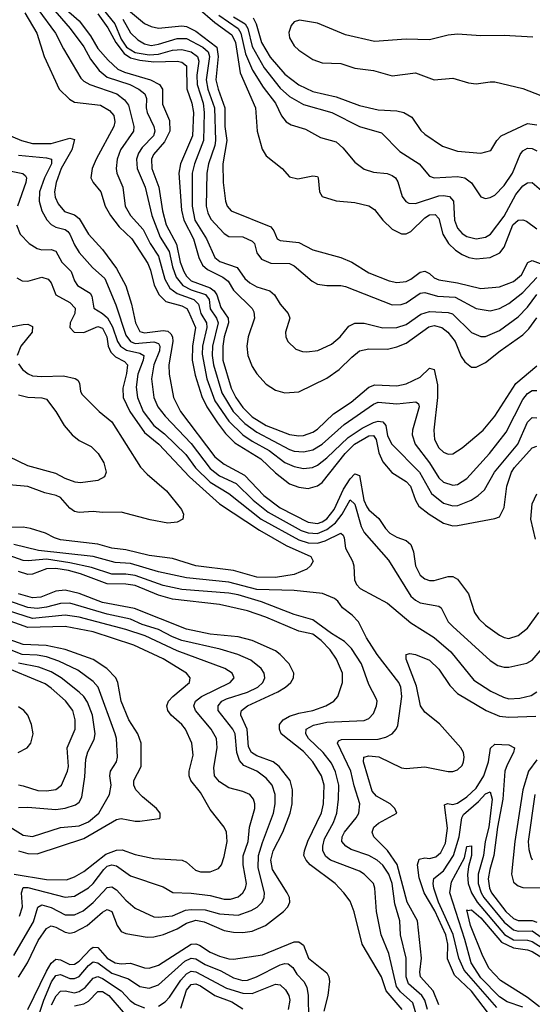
# Model space of a CAD drawing. Header units: inches. Extents: x 884549 to 1028252, y 526810 to 653624.
# Tile 951 of 1056: x 1021735 to 1023931, y 611912 to 616128. Entities that reach past the tile are written whole.
import ezdxf

# ---------------------------------------------------------------- set-up
doc = ezdxf.new("R2010")
doc.units = ezdxf.units.IN
doc.header["$MEASUREMENT"] = 0
doc.layers.add('B0621', color=7, linetype='Continuous')

msp = doc.modelspace()

# ---------------------------------------------------------------- linework, layer by layer
at = {"layer": 'B0621', "color": 5}
for points, elevation in [([(1022097, 616257), (1022270, 616111.8), (1022298.3, 616098.3), (1022330, 616091.9), (1022430, 616101.1), (1022450, 616099), (1022490, 616077.8), (1022579.7, 616010), (1022585.5, 615970), (1022575.1, 615870), (1022584.3, 615830), (1022613.1, 615750), (1022613.4, 615670), (1022621.8, 615610), (1022605.1, 615510), (1022606.7, 615430), (1022616.3, 615350), (1022623.6, 615330), (1022640.6, 615310), (1022810, 615240.5), (1022823.8, 615223.8), (1022837.7, 615190), (1022850, 615181.8), (1022930, 615173.7), (1022990, 615142.2), (1023110, 615110.1), (1023156.9, 615090), (1023230, 615044), (1023317, 615010), (1023350, 615002.1), (1023390, 615006.4), (1023410, 615016.3), (1023450, 615047.2), (1023470, 615051.1), (1023490, 615041.5), (1023510, 615022.4), (1023530, 615013.7), (1023610, 615001.3), (1023710, 614976.6), (1023790, 614984.2), (1023850, 615006.7), (1023884, 615036), (1023911.4, 615088.6), (1023930, 615097.4), (1024010, 615066.2)], 3180), ([(1021848, 616208), (1021950.8, 616090), (1022010, 616011.7), (1022038.5, 615958.5), (1022075.7, 615910), (1022110, 615881.2), (1022207, 615850), (1022245.6, 615830), (1022271.1, 615810), (1022278.6, 615790), (1022277.2, 615750), (1022281.2, 615730), (1022310.1, 615670), (1022313.3, 615650), (1022308.2, 615630), (1022259.6, 615580.4), (1022244.1, 615555.9), (1022235.8, 615530), (1022238.3, 615490), (1022272.6, 615410), (1022300.2, 615290), (1022336.7, 615196.7), (1022374.9, 615134.9), (1022389, 615069), (1022404.9, 615024.9), (1022434.2, 614990), (1022470, 614971.7), (1022530.8, 614950.8), (1022546.2, 614930), (1022550, 614890), (1022577.7, 614850), (1022585.3, 614830), (1022560, 614730), (1022559.3, 614690), (1022565.2, 614650), (1022600.3, 614530), (1022649.7, 614449.7), (1022698.7, 614398.8), (1022750, 614361.9), (1022890, 614288.1), (1022910, 614280.9), (1022950, 614277.4), (1022990, 614286.8), (1023030, 614309.7), (1023124.8, 614395.2), (1023250, 614482.2), (1023270, 614490.1), (1023350, 614482.9), (1023432.1, 614492.1), (1023443.2, 614483.2), (1023445.8, 614470), (1023417.5, 614370), (1023415.9, 614350), (1023428.1, 614310), (1023490.1, 614230), (1023530, 614166.4), (1023550, 614148.3), (1023590, 614134.2), (1023610, 614137.1), (1023650, 614163.1), (1023747.8, 614270), (1023818.3, 614361.7), (1023890, 614501.9), (1023910, 614527.2), (1023930, 614540.1), (1023950, 614540.7)], 3060), ([(1021756.6, 616156.6), (1021808.9, 616070), (1021839.3, 615970), (1021903.5, 615830), (1021947.5, 615787.5), (1021970, 615775), (1022081.4, 615761.4), (1022119.2, 615739.2), (1022137.5, 615717.5), (1022142.4, 615690), (1022138.3, 615670), (1022062.4, 615530), (1022045.6, 615490), (1022040.1, 615450), (1022050.1, 615430), (1022082.9, 615390), (1022100.8, 615330), (1022124.1, 615290), (1022161.5, 615241.5), (1022215.3, 615190), (1022283.5, 615083.5), (1022295.3, 615055.3), (1022311.5, 614991.5), (1022332.7, 614950), (1022361, 614921), (1022430, 614903.3), (1022451, 614891), (1022458.6, 614878.6), (1022487.2, 614810), (1022474.9, 614730), (1022474.2, 614670), (1022486.1, 614606.1), (1022514.8, 614514.8), (1022536, 614470), (1022582, 614402), (1022616.1, 614356.1), (1022656.7, 614316.7), (1022767.2, 614247.2), (1022830, 614187.4), (1022890, 614140.6), (1022930, 614126), (1022970, 614120.4), (1023010, 614131.5), (1023030, 614145.7), (1023129.2, 614270), (1023169, 614311), (1023230, 614345.4), (1023250, 614347.1), (1023261.7, 614330), (1023272.7, 614272.7), (1023290, 614234.4), (1023329.1, 614189.1), (1023390, 614150.6), (1023408.2, 614130), (1023430.1, 614070), (1023444.9, 614044.9), (1023488.9, 614010), (1023550, 613972.8), (1023590, 613961.3), (1023610, 613961.8), (1023770, 613992.3), (1023790, 613999.7), (1023810, 614038.7), (1023821.2, 614130), (1023841.9, 614190), (1023854.2, 614210), (1023930, 614294.7), (1023950, 614302.5)], 3020), ([(1021812.3, 616172.3), (1021888.5, 616070), (1021922.8, 616002.8), (1021997.2, 615877.2), (1022010, 615864.2), (1022035.8, 615850), (1022151.5, 615810), (1022184.1, 615784.1), (1022201.4, 615761.4), (1022224.4, 615670), (1022222, 615650), (1022166, 615570), (1022153, 615530), (1022148.5, 615490), (1022151.2, 615470), (1022177.3, 615410), (1022186.5, 615330), (1022209.6, 615290), (1022263.8, 615230), (1022293.9, 615170), (1022330, 615115), (1022357.1, 615017.1), (1022378.3, 614978.3), (1022410, 614955.9), (1022480.3, 614930), (1022500.2, 614910), (1022510.5, 614870), (1022534.4, 614830), (1022536.2, 614810), (1022518, 614730), (1022516.2, 614696.2), (1022536.1, 614590), (1022570, 614496.3), (1022630, 614409.1), (1022690, 614349.8), (1022730, 614322.6), (1022803, 614283), (1022870, 614232.2), (1022910, 614214.5), (1022950, 614205.9), (1022989, 614211), (1023010, 614220.5), (1023050, 614251.9), (1023141.1, 614338.9), (1023201.5, 614378.5), (1023250, 614402.9), (1023270, 614408.8), (1023290, 614405.6), (1023303, 614390), (1023310, 614346.2), (1023329.1, 614310), (1023448, 614190), (1023498.7, 614098.7), (1023550, 614058.3), (1023590, 614045.7), (1023611.8, 614048.2), (1023668.7, 614071.3), (1023698.6, 614090), (1023725.1, 614114.9), (1023768.5, 614190), (1023868.4, 614310), (1023910, 614405.1), (1023930, 614423.9), (1023950, 614423.8)], 3040), ([(1021921.9, 616181.9), (1021990, 616123.4), (1022037.9, 616057.9), (1022070, 616004.8), (1022113.8, 615953.7), (1022155.9, 615915.9), (1022183.6, 615903.6), (1022295.8, 615870), (1022333.2, 615850), (1022346.8, 615830), (1022346.6, 615766.6), (1022376.2, 615696.2), (1022377.7, 615650), (1022355.7, 615604.3), (1022308.3, 615550), (1022299.4, 615530), (1022300.5, 615490), (1022330.6, 615410.6), (1022346.4, 615310), (1022362.2, 615250), (1022407.2, 615167.2), (1022422.9, 615090), (1022437.4, 615050), (1022449.4, 615029.4), (1022469.8, 615009.8), (1022550, 614979.1), (1022567.2, 614967.2), (1022579.5, 614950), (1022595.8, 614895.8), (1022627.4, 614850), (1022629.6, 614830), (1022610.5, 614770), (1022604.6, 614730), (1022605.2, 614670), (1022640.7, 614550), (1022660.8, 614510), (1022690, 614467.4), (1022730, 614426.7), (1022790, 614390.4), (1022890, 614351.9), (1022930, 614345.7), (1022950, 614347.5), (1022990, 614361.7), (1023010, 614373.9), (1023079.3, 614440.7), (1023155.3, 614490), (1023230, 614553.9), (1023255.9, 614564.1), (1023350, 614560.3), (1023390, 614568.3), (1023450, 614597.1), (1023490, 614636.2), (1023510.1, 614630), (1023524.2, 614564.2), (1023524.5, 614510), (1023508.5, 614370), (1023512.1, 614330), (1023530, 614295.2), (1023550, 614276.3), (1023570, 614267.7), (1023590, 614269.3), (1023630, 614294.2), (1023719.9, 614370), (1023769.9, 614430), (1023859.9, 614570), (1023950, 614645.7)], 3080), ([(1022070, 616153.4), (1022112.6, 616092.6), (1022146.5, 616030), (1022182.7, 615982.7), (1022210, 615965), (1022250, 615954.2), (1022310, 615947.2), (1022410, 615950.6), (1022430, 615945.2), (1022449.2, 615930), (1022451.2, 615831.2), (1022472.3, 615770), (1022479.1, 615730), (1022474.4, 615630), (1022423.6, 615510), (1022415.9, 615470), (1022428, 615312), (1022437.5, 615270), (1022479.2, 615190), (1022502, 615110), (1022517.4, 615077.4), (1022538.8, 615058.8), (1022605.3, 615025.3), (1022628.4, 615008.4), (1022650.4, 614970), (1022730.6, 614890.6), (1022737.3, 614877.3), (1022740.7, 614850), (1022713, 614770), (1022707.8, 614730), (1022711.9, 614690), (1022730, 614642.3), (1022750, 614611.8), (1022790, 614567.8), (1022830, 614541.3), (1022870, 614529.5), (1022930, 614535), (1023050, 614593.4), (1023103.9, 614630), (1023157.1, 614682.9), (1023190.7, 614709.3), (1023230, 614719.1), (1023310, 614717.4), (1023350, 614726.6), (1023390, 614743.2), (1023486.9, 614813.1), (1023510, 614818.5), (1023543.5, 614810), (1023568.6, 614790), (1023599.6, 614750), (1023626.3, 614686.3), (1023642.2, 614662.2), (1023670, 614640.5), (1023690, 614639.5), (1023730, 614659.3), (1023792.5, 614710), (1023890, 614779.1), (1023916, 614804), (1023950, 614851.6)], 3120), ([(1022091.7, 616171.7), (1022143, 616110), (1022170, 616044.9), (1022192.7, 616010), (1022230, 615987.5), (1022290, 615977.4), (1022330, 615980.7), (1022390, 615997.7), (1022430, 616000.3), (1022470, 615989.5), (1022495.9, 615970), (1022502.7, 615950), (1022493.5, 615890), (1022495.5, 615850), (1022520.6, 615770), (1022525.7, 615730), (1022521.7, 615610), (1022483.3, 615510), (1022474, 615470), (1022473.7, 615330), (1022485.2, 615270), (1022534.8, 615190), (1022570, 615109.1), (1022592.1, 615092.1), (1022666.5, 615066.5), (1022699.8, 615019.8), (1022720.4, 615000.4), (1022750, 614983.5), (1022806.2, 614966.2), (1022826.7, 614950), (1022850.1, 614910.1), (1022885.3, 614870), (1022892.4, 614850), (1022873.1, 614790), (1022874.9, 614770), (1022883.1, 614750), (1022917.8, 614717.8), (1022946.8, 614706.8), (1022965.1, 614705.1), (1023011.6, 614711.6), (1023070, 614738.5), (1023107.9, 614770), (1023144.5, 614815.5), (1023170, 614828.8), (1023210, 614828.9), (1023290, 614809.1), (1023350, 614810.1), (1023390, 614823.3), (1023453.4, 614866.6), (1023490, 614878.9), (1023570, 614874.7), (1023588.2, 614868.2), (1023670, 614787.8), (1023710, 614770.7), (1023730, 614771.2), (1023790, 614797.5), (1023870, 614855.6), (1023910, 614896.9), (1023950, 614951.1)], 3140), ([(1022498.5, 616178.5), (1022570, 616115.9), (1022643.5, 616063.5), (1022658.6, 616030), (1022679.9, 615899.9), (1022744.8, 615750), (1022752.2, 615650), (1022773.2, 615573.2), (1022790, 615544.9), (1022858.7, 615490), (1022890, 615455.3), (1022926.5, 615446.5), (1022990, 615458.6), (1023010, 615455.6), (1023014, 615450), (1023018.5, 615390), (1023030.1, 615370.1), (1023090, 615351.6), (1023170, 615344.4), (1023230.7, 615330.7), (1023254.6, 615314.6), (1023290.2, 615270), (1023330, 615230.9), (1023370, 615210.9), (1023390, 615210.9), (1023410, 615221.3), (1023470, 615279.4), (1023490, 615292.2), (1023513.8, 615293.8), (1023530, 615275.9), (1023546.6, 615210), (1023571, 615170), (1023601.3, 615141.3), (1023630, 615122.3), (1023658.5, 615110), (1023690, 615103.6), (1023750, 615109.7), (1023791, 615130), (1023810, 615154.2), (1023847, 615250), (1023870, 615269.3), (1023890, 615270.7), (1023905.2, 615265.2), (1023950, 615232.1)], 3220), ([(1022176.8, 616130), (1022210, 616072), (1022241, 616041), (1022270, 616024), (1022297.3, 616017.3), (1022330, 616022.8), (1022410, 616047.7), (1022450, 616047.3), (1022519.4, 616010), (1022542.2, 615990), (1022547.4, 615970), (1022533.5, 615870), (1022540.8, 615830), (1022568.6, 615750), (1022573.4, 615610), (1022570.8, 615589.2), (1022543.5, 615510), (1022536.2, 615470), (1022533.9, 615330), (1022540.3, 615300.3), (1022553.2, 615273.2), (1022610, 615212.7), (1022630, 615200.1), (1022690, 615197.6), (1022730, 615179.8), (1022741.3, 615170), (1022751.2, 615130), (1022770, 615102.3), (1022810, 615085), (1022890, 615084.2), (1022910, 615074), (1022987.5, 615007.5), (1023010, 614995.4), (1023050, 614989.3), (1023110, 614990.1), (1023130, 614984.8), (1023330, 614906.5), (1023368.4, 614908.4), (1023390, 614916), (1023450, 614956.4), (1023470, 614960.3), (1023523.9, 614943.9), (1023600.1, 614940.1), (1023690, 614891.6), (1023750, 614881.2), (1023790, 614891.1), (1023830, 614912.9), (1023890, 614960.3), (1023950, 615023.7)], 3160), ([(1022587.4, 616147.4), (1022670, 616089.5), (1022681.4, 616070), (1022702.1, 615982.1), (1022731.5, 615911.5), (1022778.1, 615838.1), (1022830.1, 615770), (1022856.5, 615716.5), (1022875.8, 615690), (1022897.1, 615677.1), (1022959.2, 615659.2), (1023023.3, 615623.4), (1023090, 615604.3), (1023119.5, 615579.5), (1023170, 615518.3), (1023210, 615487.2), (1023250, 615475), (1023309.5, 615469.5), (1023330, 615461), (1023343.9, 615450), (1023354.1, 615434.1), (1023373.5, 615370), (1023388.6, 615348.6), (1023401.7, 615341.7), (1023430, 615340.6), (1023530, 615373.2), (1023550, 615375.4), (1023575.9, 615370), (1023593, 615350), (1023596.7, 615270), (1023610, 615235.4), (1023630, 615212), (1023650, 615199.3), (1023690, 615189.6), (1023730, 615196.4), (1023751.7, 615210), (1023810, 615286.3), (1023860.1, 615379.9), (1023890, 615415.7), (1023910, 615429), (1023930, 615430.2), (1023970, 615396.2)], 3240), ([(1022650, 616140), (1022700.9, 616110), (1022711.7, 616090), (1022730, 616012.8), (1022781.9, 615921.9), (1022850, 615835), (1022890, 615798.9), (1022950, 615764.8), (1023071.6, 615730), (1023190, 615670.6), (1023283.9, 615643.9), (1023363.4, 615563.4), (1023446.3, 615510), (1023490, 615457.1), (1023510.7, 615450.7), (1023610, 615456.6), (1023640.9, 615450), (1023669.7, 615429.7), (1023709.6, 615369.6), (1023730, 615362.3), (1023750, 615365.7), (1023770, 615376.3), (1023810, 615417.3), (1023845.4, 615470), (1023878.6, 615550), (1023890, 615565.9), (1023910, 615577), (1023930, 615576.2), (1023950, 615565.9)], 3260), ([(1022735.3, 616135.3), (1022748.4, 616110), (1022771.1, 616030), (1022807.3, 615967.3), (1022870, 615894.3), (1022930, 615848.6), (1022990, 615820.2), (1023090, 615796.9), (1023190, 615760.8), (1023270, 615742.1), (1023350, 615736.9), (1023380.9, 615730), (1023414.7, 615710), (1023453.6, 615653.6), (1023470, 615637.3), (1023546.2, 615586.2), (1023610, 615564.1), (1023710, 615556.5), (1023752.9, 615567.1), (1023778, 615610), (1023796.9, 615630), (1023910, 615682.8), (1023950, 615676.9)], 3280), ([(1023932.4, 616052.4), (1023810, 616060.1), (1023710, 616058), (1023610, 616065.3), (1023570, 616062), (1023490, 616041.6), (1023390, 616043.7), (1023254.1, 616034.1), (1023130, 616062.3), (1023010, 616112.8), (1022933.9, 616126.1), (1022910, 616118), (1022897.5, 616102.5), (1022887.8, 616072.2), (1022890.6, 616050), (1022910, 616015.6), (1022930, 615996.6), (1022990, 615957), (1023030, 615942.3), (1023110, 615940.1), (1023170, 615920.6), (1023250, 615909.5), (1023330, 615886.9), (1023430, 615900.5), (1023510, 615870.2), (1023590, 615876.9), (1023657.5, 615857.5), (1023690, 615852.8), (1023750, 615862.3), (1023770, 615861.1), (1023890, 615832.4), (1023993.3, 615793.3)], 3320), ([(1021610, 615666.6), (1021742.6, 615610), (1021790, 615597.9), (1021870, 615596.9), (1021950, 615620.1), (1021970, 615614.2), (1021957.9, 615570), (1021911.9, 615490), (1021890.6, 615430), (1021883.7, 615390), (1021887.2, 615367.2), (1021899.1, 615339.1), (1021926.8, 615306.8), (1021970, 615292), (1021990, 615276.8), (1022029.8, 615209.8), (1022090, 615144.2), (1022150, 615063.1), (1022190, 614988.3), (1022213.3, 614910), (1022230.4, 614830), (1022250, 614793.4), (1022270, 614787), (1022350, 614797.6), (1022370, 614794.1), (1022382.5, 614782.5), (1022389.2, 614770), (1022391, 614750), (1022373.7, 614650), (1022375.3, 614610), (1022393.6, 614510), (1022424.1, 614450), (1022570, 614256.7), (1022610, 614224.8), (1022697.1, 614177.1), (1022780.9, 614090), (1022850, 614037.5), (1022970, 613975.8), (1023010, 613970.5), (1023030, 613977.7), (1023050, 613991.3), (1023081.8, 614030), (1023122.5, 614117.5), (1023150, 614161.6), (1023170, 614183.4), (1023190, 614175.6), (1023208.2, 614070), (1023221.9, 614041.9), (1023230, 614029), (1023272.5, 613992.5), (1023301.2, 613950), (1023320.4, 613930), (1023350, 613912.5), (1023390, 613897.5), (1023410, 613880.7), (1023421.4, 613850), (1023429.6, 613790), (1023450.1, 613750.1), (1023470, 613733.7), (1023490, 613726.8), (1023510, 613727.4), (1023570, 613743.9), (1023590, 613743.7), (1023610, 613732.9), (1023657, 613670), (1023683.5, 613590), (1023701.9, 613561.9), (1023730, 613535.7), (1023790, 613493), (1023810, 613482.5), (1023830, 613479), (1023870, 613490.9), (1023910, 613523), (1023958.8, 613590)], 2980), ([(1021730, 615547.1), (1021850, 615536.8), (1021870.7, 615530.7), (1021870.6, 615510), (1021841.1, 615450), (1021820.2, 615390), (1021818.1, 615350), (1021829.7, 615309.7), (1021851, 615271), (1021870.1, 615250.1), (1021890, 615239.7), (1021929.1, 615229.1), (1021940.6, 615220.6), (1021950.1, 615210), (1021970, 615163.8), (1021990, 615131.5), (1022047.1, 615067.1), (1022100.2, 615020.2), (1022147, 614907), (1022190, 614777), (1022209.1, 614750), (1022230, 614741), (1022308.9, 614748.9), (1022330, 614741.9), (1022335.6, 614730), (1022333.1, 614710), (1022309.8, 614650), (1022299.2, 614590), (1022309.3, 614510), (1022326.5, 614470), (1022358.1, 614430), (1022470, 614312.9), (1022550, 614206.4), (1022590, 614175.2), (1022661.5, 614141.5), (1022734.6, 614070), (1022799.5, 614019.5), (1022941.2, 613941.2), (1022970, 613930.5), (1023010, 613928.4), (1023050, 613944.5), (1023086.9, 613973.1), (1023115.9, 614010), (1023150, 614072.1), (1023170, 614053), (1023197.4, 613957.4), (1023210, 613932.3), (1023313.9, 613813.9), (1023410, 613660.1), (1023430, 613641.9), (1023450, 613631.1), (1023530, 613616.8), (1023540.8, 613610), (1023570.8, 613550), (1023590.1, 613530), (1023750, 613384.7), (1023783, 613363), (1023810, 613355.3), (1023830, 613355.7), (1023906.7, 613373.2), (1023930, 613385.4), (1023990, 613455.9)], 2960), ([(1021670, 615484.8), (1021749, 615469), (1021759.3, 615459.3), (1021764.3, 615450), (1021760.7, 615430), (1021725.4, 615330)], 2940), ([(1021720.7, 615250), (1021736.9, 615210), (1021775.3, 615170), (1021810, 615147.7), (1021830, 615142.3), (1021870, 615143.9), (1021890, 615136.9), (1021916, 615090), (1021955.1, 615050), (1021969.1, 615010), (1021982.6, 614990), (1022037.2, 614957.2), (1022043.5, 614943.5), (1022052.3, 614892.3), (1022090, 614870.1), (1022111.1, 614851.1), (1022132.4, 614812.4), (1022154.1, 614750), (1022167.2, 614730), (1022192.3, 614712.3), (1022250, 614699.9), (1022266.1, 614690), (1022264.1, 614670), (1022241.2, 614610), (1022234.3, 614554.3), (1022239.7, 614510), (1022263.5, 614450), (1022310, 614390.5), (1022355, 614355), (1022446, 614266), (1022488.6, 614208.6), (1022550, 614147.2), (1022630, 614098.5), (1022768.8, 613988.8), (1022930, 613901.3), (1022970, 613887.4), (1023010, 613886.9), (1023043, 613897), (1023110.3, 613930), (1023120.7, 613920.7), (1023124.4, 613910), (1023130, 613865.7), (1023160.7, 613810), (1023166, 613790), (1023169.1, 613729.1), (1023177, 613710), (1023192.8, 613692.8), (1023310, 613629.3), (1023410, 613545), (1023510, 613482.1), (1023581.2, 613421.2), (1023679.6, 613299.6), (1023753.5, 613253.5), (1023806.7, 613226.7), (1023830, 613220.8), (1023876.7, 613223.3), (1023926.1, 613233.9), (1023950.6, 613249.4)], 2940), ([(1021722.6, 615022.6), (1021745.5, 615010), (1021770, 615008.9), (1021830, 615025.5), (1021856.7, 615016.7), (1021870, 615000.8), (1021889.3, 614949.3), (1021950, 614916.5), (1021972.3, 614892.3), (1021971.3, 614870), (1021951.7, 614830), (1021949.1, 614810), (1021967.8, 614790), (1022010, 614788.4), (1022070, 614814.3), (1022090, 614807), (1022108.3, 614770), (1022113.8, 614730), (1022124.9, 614704.9), (1022144.8, 614684.8), (1022183.7, 614663.7), (1022196.7, 614650), (1022192.3, 614612.3), (1022176.6, 614550), (1022178.7, 614510), (1022206, 614450), (1022270, 614360.4), (1022331.5, 614310), (1022462.4, 614170), (1022590, 614055), (1022761.6, 613941.6), (1022876.8, 613876.8), (1022981.3, 613830), (1022992.2, 613810), (1022980.9, 613790), (1022965, 613775), (1022910, 613753), (1022830, 613739.3), (1022750, 613741.4), (1022650, 613769.9), (1022490, 613790.2), (1022390, 613821.2), (1022290, 613833.8), (1022190, 613858.1), (1022130, 613864.6), (1022070, 613882.5), (1021910, 613901.5), (1021883.5, 613910), (1021846, 613930), (1021781.6, 613950), (1021750, 613955.7), (1021690, 613953.7)], 2920), ([(1021650, 614804.3), (1021750, 614822.8), (1021770, 614823.7), (1021790, 614814.4), (1021787.8, 614790), (1021739.3, 614730), (1021723.6, 614690)], 2880), ([(1021730, 614654), (1021746.7, 614630), (1021771.1, 614611.1), (1021790, 614603.3), (1021830, 614599.5), (1021922.8, 614602.8), (1021971.8, 614591.8), (1021984.5, 614584.5), (1021991.4, 614571.4), (1021995.9, 614535.9), (1022002.3, 614522.3), (1022075.4, 614450), (1022130, 614405.9), (1022252.5, 614212.5), (1022281.5, 614181.5), (1022364.2, 614110), (1022427.5, 614030), (1022436.9, 614010), (1022433.4, 613990), (1022410, 613976.1), (1022370, 613972.8), (1022293.6, 613986.4), (1022170, 614018.7), (1022090, 614017.3), (1022050, 614022.7), (1021990, 614018.2), (1021970, 614022.5), (1021950, 614036.2), (1021910, 614081.5), (1021890.9, 614090.9), (1021841.9, 614101.9), (1021770, 614129.4), (1021690, 614136.1)], 2880), ([(1021730, 614522), (1021770, 614511), (1021829.3, 614509.3), (1021850, 614502.7), (1021890.2, 614450), (1021925, 614390), (1021959.7, 614350), (1021990, 614326.7), (1022040.6, 614300.6), (1022070.9, 614270.9), (1022094.6, 614230), (1022104.9, 614190), (1022097.6, 614170), (1022070, 614154.4), (1021995.3, 614144.7), (1021972.8, 614147.2), (1021930, 614163.2), (1021890, 614184.7), (1021770, 614217.3), (1021690, 614255.9)], 2860), ([(1023943.5, 613903.5), (1023924.1, 613990), (1023930, 614054.9), (1023950, 614098)], 2980), ([(1023481.1, 611890), (1023469.7, 611930), (1023457.9, 611950), (1023400.4, 612000.4), (1023390, 612030), (1023389.9, 612109.9), (1023365.4, 612210), (1023362.4, 612270), (1023342, 612342), (1023330.7, 612430), (1023315.9, 612470), (1023290, 612508.4), (1023265.6, 612530), (1023230, 612549.9), (1023155, 612575), (1023132.1, 612590), (1023115, 612610), (1023116.6, 612630), (1023126.7, 612650), (1023176.4, 612710), (1023187.1, 612730), (1023191.8, 612770), (1023167.2, 612847.2), (1023153.2, 612910), (1023095.7, 613030), (1023100.2, 613039.8), (1023113.3, 613046.7), (1023270, 613046.8), (1023303.7, 613056.3), (1023329.8, 613070), (1023348.1, 613090), (1023354.6, 613105.4), (1023372.1, 613230), (1023367.9, 613270), (1023358.9, 613290), (1023265.3, 613410), (1023220.7, 613480.7), (1023185.9, 613550), (1023158.6, 613578.6), (1023118, 613610), (1023097.8, 613637.8), (1023083.1, 613650), (1023031.7, 613671.7), (1022910, 613684.3), (1022750, 613688.8), (1022630, 613720), (1022450, 613738), (1022330, 613764.4), (1022210, 613800.2), (1022143.6, 613803.6), (1022050, 613829.7), (1021815.8, 613855.8), (1021710, 613881.1)], 2940), ([(1023433.4, 611870), (1023418.1, 611918.1), (1023365.9, 611965.9), (1023349, 611989), (1023316.6, 612130), (1023282.5, 612210), (1023262.9, 612310), (1023256.5, 612410), (1023249.8, 612430), (1023209.8, 612470), (1023190, 612482.5), (1023065.5, 612530), (1023045.7, 612545.7), (1023033.7, 612570), (1023033, 612590), (1023039.9, 612620.2), (1023078.8, 612690), (1023092.7, 612730), (1023100.9, 612790), (1023101.2, 612850), (1023088.1, 612908.1), (1023070, 612944.1), (1023035, 612990), (1022972.6, 613050), (1022960.8, 613070), (1022961.8, 613090), (1022993.1, 613106.9), (1023050, 613120.4), (1023210, 613126.7), (1023230, 613135.4), (1023250, 613157.4), (1023263.7, 613190), (1023265.8, 613210), (1023262, 613222), (1023230, 613281.3), (1023198.8, 613370), (1023156.1, 613436.1), (1023125.9, 613465.9), (1023070, 613499.5), (1022990, 613558.2), (1022910, 613581.4), (1022770, 613635.6), (1022670, 613665.6), (1022630, 613673.1), (1022430, 613687.7), (1022350, 613705.9), (1022230, 613747.6), (1022190, 613753.2), (1022130, 613753.8), (1022042.8, 613782.8), (1021950, 613802.6), (1021850, 613817.6), (1021770.6, 613810.6), (1021750, 613812.9), (1021690, 613833.6)], 2960), ([(1023373.1, 611890), (1023305, 611970), (1023284, 612030), (1023201.8, 612170), (1023167.6, 612307.6), (1023150, 612354), (1023123.9, 612390), (1023086.3, 612430), (1022978.6, 612510), (1022961.2, 612530), (1022952.4, 612550), (1022954.5, 612570), (1022969.7, 612610.3), (1023027.9, 612732.1), (1023035.7, 612770), (1023038.3, 612850), (1023027.1, 612890), (1022990.6, 612950), (1022950, 612994.1), (1022855.5, 613070), (1022847.6, 613090), (1022848.2, 613110), (1022863.1, 613130), (1022890, 613146.6), (1022930, 613159.2), (1022990, 613170.4), (1023046, 613190), (1023081, 613210), (1023098, 613230), (1023117.5, 613290), (1023116.9, 613330), (1023091.4, 613390), (1023065.3, 613430), (1023026.1, 613470), (1022990, 613496.7), (1022930, 613509.6), (1022789.4, 613569.4), (1022710, 613597.4), (1022590, 613623.4), (1022390, 613646.9), (1022330, 613664.1), (1022230, 613705), (1022190, 613711), (1022110, 613712.5), (1021995.8, 613755.8), (1021943.7, 613770), (1021890, 613778.1), (1021850, 613777.1), (1021790, 613754.2), (1021770, 613753), (1021730, 613764.7)], 2980), ([(1021730, 612028.1), (1021767.7, 612090), (1021814.4, 612185.6), (1021850, 612237.5), (1021870, 612248.9), (1021890, 612243.2), (1021930, 612220.9), (1021950, 612217.3), (1021970, 612220.6), (1022023.2, 612250), (1022090, 612307.5), (1022110, 612318.1), (1022130, 612309.5), (1022152.9, 612250), (1022170, 612224.1), (1022190, 612215.3), (1022280.4, 612200.4), (1022310, 612201.4), (1022351, 612211), (1022410, 612235.3), (1022450, 612260.3), (1022490, 612272.1), (1022524.9, 612264.9), (1022610, 612228), (1022650, 612220.9), (1022690, 612219.7), (1022730, 612224.8), (1022787.2, 612250), (1022864.7, 612310), (1022883.4, 612330), (1022892.5, 612350), (1022890.5, 612370), (1022881.2, 612390), (1022818.1, 612490), (1022810.5, 612530), (1022820.5, 612570), (1022862.2, 612650), (1022893.2, 612730), (1022901.5, 612770), (1022903.3, 612830), (1022892.7, 612870), (1022846.7, 612930), (1022820.9, 612950), (1022750, 612975.6), (1022727.2, 612990), (1022715.3, 613015.3), (1022709.4, 613090), (1022681.9, 613150), (1022682.6, 613157.4), (1022684.8, 613170), (1022710.4, 613189.6), (1022840.8, 613250), (1022873.8, 613270), (1022896.2, 613290), (1022907.6, 613310), (1022908.7, 613330), (1022889.3, 613370), (1022851.1, 613410), (1022830, 613425.1), (1022730, 613470.3), (1022670, 613486), (1022550, 613497.3), (1022450, 613518.1), (1022226.9, 613606.9), (1022090, 613633.1), (1021990, 613671.1), (1021930, 613685.1), (1021890, 613681.1), (1021825.3, 613654.7), (1021790, 613652), (1021730, 613669.1)], 3020), ([(1021710, 612121.2), (1021794.7, 612265.3), (1021811.9, 612328.1), (1021830, 612338.7), (1021870, 612326.6), (1021930, 612295.3), (1021970, 612294.8), (1022007.1, 612312.9), (1022050, 612348.1), (1022110, 612412.8), (1022130, 612415.8), (1022150, 612403.1), (1022190, 612357.5), (1022230, 612324.1), (1022310, 612286.7), (1022330, 612284.8), (1022390, 612291.2), (1022445, 612315), (1022470, 612318.6), (1022530, 612316.7), (1022590, 612299.8), (1022670, 612294.5), (1022726.5, 612313.5), (1022751.7, 612328.3), (1022772.8, 612350), (1022781.9, 612370), (1022784.1, 612390), (1022757, 612497), (1022758.3, 612550), (1022774.5, 612605.5), (1022822.1, 612730), (1022829.2, 612770), (1022829.5, 612810), (1022815.8, 612850), (1022790, 612881), (1022750.7, 612910), (1022695.3, 612935.3), (1022676.7, 612956.7), (1022664.7, 612990), (1022657.9, 613070), (1022648.3, 613090), (1022585, 613170), (1022584.3, 613190), (1022601.1, 613210), (1022620, 613220), (1022710, 613248.3), (1022754.6, 613270), (1022776.9, 613290), (1022784.9, 613310), (1022781.9, 613330), (1022769.2, 613350), (1022725, 613385), (1022669.9, 613409.9), (1022593.1, 613433.1), (1022430, 613469.7), (1022390, 613485.4), (1022330, 613517.5), (1022258.9, 613538.9), (1022210, 613560.7), (1022110, 613582.2), (1021950, 613629.1), (1021910, 613628.8), (1021850, 613611.9), (1021810, 613606.6), (1021770, 613611.1), (1021650, 613652.9)], 3040), ([(1021733.6, 612290), (1021746.4, 612330), (1021742.8, 612390), (1021750, 612411.8), (1021770, 612413), (1021930, 612371.6), (1021970, 612374.6), (1022030, 612410.9), (1022050, 612429.7), (1022095.1, 612490), (1022110, 612503.1), (1022130, 612509.3), (1022150, 612505.1), (1022210, 612462), (1022350, 612415.5), (1022390.8, 612390.8), (1022470, 612387.5), (1022550, 612378), (1022610, 612362), (1022638, 612362), (1022670, 612371.9), (1022690.6, 612390), (1022701.7, 612410), (1022706, 612430), (1022692.7, 612510), (1022691.9, 612548.1), (1022712.9, 612610), (1022719.4, 612670), (1022741.9, 612750), (1022741.7, 612770), (1022736.1, 612790), (1022720.4, 612810), (1022690, 612823.7), (1022630, 612838.7), (1022590, 612865.2), (1022568.6, 612890), (1022566.1, 612926.1), (1022581.3, 613010), (1022577.4, 613050), (1022555.2, 613090), (1022487.3, 613170), (1022480.2, 613190), (1022488.1, 613210), (1022512.9, 613230), (1022636.5, 613290), (1022653, 613310), (1022645.5, 613330), (1022614, 613350), (1022410, 613425), (1022272.1, 613490), (1022190, 613517.5), (1021990, 613569.5), (1021930, 613578.2), (1021790, 613563.6), (1021650, 613607.7)], 3060), ([(1021710.5, 612469.4), (1021850, 612446.1), (1021935.2, 612444.8), (1021970, 612457.4), (1022010, 612480.8), (1022104.3, 612555.7), (1022150, 612572.9), (1022173.1, 612573.1), (1022230, 612554.1), (1022310, 612537.2), (1022430.1, 612530.1), (1022450, 612520.6), (1022487.3, 612487.3), (1022510, 612479.5), (1022550, 612480.1), (1022586.6, 612493.4), (1022599, 612510), (1022610, 612544.9), (1022623.9, 612610), (1022621, 612650), (1022610.4, 612670.4), (1022550, 612746.2), (1022510, 612818.7), (1022468.6, 612870), (1022460.4, 612890), (1022460.4, 612910), (1022478.3, 612978.3), (1022471.7, 613030), (1022445.2, 613090), (1022429.9, 613109.9), (1022383.2, 613150), (1022369.4, 613170), (1022365.3, 613190), (1022372.2, 613210), (1022390.5, 613230), (1022462.4, 613290), (1022464.5, 613310), (1022449.1, 613330), (1022350, 613390.9), (1022224, 613450), (1022050, 613506.4), (1021930, 613529.7), (1021770, 613525.3), (1021678.3, 613558.3)], 3080), ([(1021730, 612569.2), (1021770, 612557.5), (1021810, 612556.2), (1022010, 612622.3), (1022150, 612703), (1022170, 612707.7), (1022230, 612695.9), (1022250, 612696), (1022332.7, 612707.3), (1022336.9, 612710), (1022337.2, 612730), (1022320.3, 612750), (1022260.2, 612800.2), (1022232.7, 612830), (1022223.7, 612850), (1022223.8, 612870), (1022255, 612930), (1022255.8, 613030), (1022240.9, 613070), (1022202.4, 613130), (1022169, 613210), (1022154.9, 613290), (1022146.6, 613310), (1022108.6, 613350), (1022050, 613388), (1021930, 613431.3), (1021848.5, 613448.5), (1021750, 613452.4), (1021670, 613481.7)], 3120), ([(1021692.2, 612672.3), (1021750, 612636.1), (1021790, 612631.1), (1021910, 612668.9), (1021990, 612676.5), (1022030, 612693.4), (1022073.5, 612730), (1022120.2, 612810), (1022127, 612850), (1022120.9, 612890), (1022123.4, 612910), (1022149.8, 612950), (1022153.6, 612970), (1022149, 613050), (1022144.1, 613070), (1022071.7, 613270), (1022050, 613294.6), (1021983.4, 613343.4), (1021901.9, 613381.9), (1021850, 613400), (1021810, 613406.9), (1021745.3, 613410), (1021650, 613446.8)], 3140), ([(1023530.7, 611910.7), (1023505.4, 611970), (1023451.1, 612030), (1023448.6, 612050), (1023456.6, 612110), (1023438.2, 612270), (1023394.8, 612350), (1023351.2, 612511.2), (1023310, 612570.3), (1023252.4, 612630), (1023244.6, 612650), (1023252.2, 612670), (1023271.9, 612688.1), (1023349.7, 612730), (1023342.2, 612750), (1023321.8, 612770), (1023263.1, 612803.1), (1023244.3, 612824.3), (1023207.9, 612950), (1023209.5, 612970.5), (1023230, 612975.5), (1023272.5, 612972.5), (1023370, 612924.1), (1023390, 612921.2), (1023470, 612929.6), (1023570, 612908.6), (1023590, 612908.5), (1023610, 612915.7), (1023630, 612934.5), (1023636.4, 612950), (1023638.9, 612970), (1023635.3, 612990), (1023624.2, 613010), (1023532.4, 613112.4), (1023470, 613163.2), (1023451.5, 613190), (1023434.5, 613274.5), (1023389.8, 613390), (1023390, 613410.4), (1023405.8, 613414.2), (1023429.8, 613410.2), (1023490, 613385.5), (1023530, 613347.5), (1023576.7, 613276.7), (1023610, 613242.6), (1023732.9, 613170), (1023790, 613145.3), (1023830, 613141.8), (1023945.2, 613145.2)], 2920), ([(1021730, 612755.5), (1021770, 612756.2), (1021890, 612746.2), (1021930, 612752.3), (1021973.6, 612766.4), (1021990, 612777.8), (1022000.9, 612799.1), (1022013.5, 612886.5), (1022018.3, 612961.7), (1022027.4, 612992.6), (1022053.8, 613046.2), (1022058.7, 613070), (1022046.6, 613150), (1022025.7, 613205.7), (1022009.7, 613229.7), (1021989, 613249), (1021913, 613310), (1021870, 613336.1), (1021816.2, 613356.2), (1021730, 613372.8)], 3160), ([(1021730, 612851.9), (1021750, 612847.6), (1021813, 612827), (1021850, 612825.7), (1021890, 612832.3), (1021913.3, 612850), (1021940.1, 612910), (1021943.6, 612930), (1021938, 613010), (1021972, 613090), (1021972.8, 613130), (1021962.4, 613170), (1021931.1, 613211.1), (1021870, 613266.4), (1021843.9, 613283.9), (1021650, 613363.6)], 3180), ([(1021727.9, 612990), (1021766.2, 613010), (1021782.5, 613030), (1021791.9, 613070), (1021785.3, 613110), (1021769.2, 613150), (1021753.1, 613170), (1021730, 613185.9)], 3220), ([(1023747, 611867), (1023670, 611968.8), (1023597.2, 612037.2), (1023567.7, 612107.7), (1023569, 612170), (1023560.4, 612210), (1023512.3, 612312.3), (1023467, 612390), (1023446.5, 612453.5), (1023439.4, 612510), (1023445.8, 612534.2), (1023470, 612539.4), (1023490, 612536.4), (1023516.9, 612543.1), (1023538.1, 612561.9), (1023558.4, 612601.6), (1023566.9, 612666.9), (1023554.2, 612765.8), (1023567.4, 612772.6), (1023590, 612768), (1023610, 612773.9), (1023650, 612800.1), (1023690, 612837.7), (1023723.6, 612890), (1023742.5, 612950), (1023751.7, 613008.3), (1023770, 613025.9), (1023830, 613023.8), (1023853.9, 613010), (1023850.4, 612990), (1023822.4, 612937.6), (1023813.4, 612910), (1023804.6, 612790), (1023781.5, 612670), (1023765.8, 612550), (1023748, 612490), (1023741.9, 612450), (1023747.4, 612410), (1023755.9, 612390), (1023817.6, 612310), (1023850, 612279.9), (1023870, 612271.5), (1023930, 612271.8), (1023950, 612264.7)], 2880), ([(1023950, 612958.4), (1023913.8, 612910), (1023890.4, 612830.4), (1023855.4, 612610), (1023841.5, 612470), (1023850, 612435.2), (1023870, 612419.5), (1023890, 612412.2), (1023970, 612411.3)], 2920), ([(1023778.9, 611898.9), (1023638.5, 612058.5), (1023615.8, 612110), (1023591.4, 612211.4), (1023528.7, 612350), (1023509.3, 612410), (1023506.1, 612430), (1023509.1, 612450.9), (1023550, 612484.2), (1023592.5, 612550), (1023617.5, 612630), (1023628.5, 612710), (1023635.4, 612724.6), (1023699.5, 612780.5), (1023730, 612813.7), (1023750, 612822.2), (1023758.7, 612790), (1023743.8, 612670), (1023728.5, 612610), (1023721, 612550), (1023698.8, 612470), (1023699.2, 612430), (1023711.4, 612390), (1023722.9, 612370), (1023810, 612264.5), (1023850.6, 612230.6), (1023870, 612225.4), (1023930, 612227), (1024011.6, 612170)], 2860), ([(1023941.7, 612810), (1023913.1, 612610), (1023915.3, 612575.3), (1023923.7, 612543.7), (1023930.6, 612530.6)], 2940), ([(1023890, 611900.1), (1023823.2, 611923.2), (1023790, 611944.8), (1023710, 612026.3), (1023668.9, 612090), (1023641.7, 612190), (1023577.5, 612390), (1023583.7, 612436.3), (1023640, 612540), (1023650, 612588.4), (1023670.1, 612590.1), (1023670.6, 612550), (1023657.4, 612502.6), (1023653.1, 612466.9), (1023656.3, 612430), (1023670.2, 612390), (1023694, 612350), (1023811.2, 612211.2), (1023850, 612188.1), (1023910, 612186.7), (1023930, 612181), (1024090, 612079.5)], 2840), ([(1023960.9, 611900.9), (1023910, 611941.1), (1023794.1, 612014.1), (1023746.3, 612066.3), (1023718.2, 612118.2), (1023665.9, 612250), (1023650, 612317.3), (1023653.5, 612313.5), (1023670, 612317), (1023710, 612283), (1023799, 612179), (1023850, 612154.2), (1023910, 612145.5), (1023930, 612138.2), (1024110, 612027), (1024150, 612017.7), (1024177.4, 612022.6), (1024202.3, 612037.7), (1024250, 612082.1), (1024271.6, 612091.6), (1024285.3, 612065.3), (1024304.8, 611984.8), (1024330, 611943), (1024370, 611909.7)], 2820), ([(1021770, 611890.6), (1021850, 612054.4), (1021870, 612088.3), (1021890, 612105.5), (1021910, 612102.6), (1021950, 612082.1), (1021970, 612083.5), (1021990, 612097.5), (1022040.1, 612150), (1022050, 612157), (1022070, 612155.8), (1022110, 612109.3), (1022143.7, 612090), (1022170, 612085.3), (1022210, 612088.5), (1022270, 612067.8), (1022290, 612067.3), (1022330, 612079.7), (1022470, 612169.5), (1022490, 612171.2), (1022505.1, 612165.1), (1022550, 612135.6), (1022590, 612118.6), (1022630, 612107.2), (1022650, 612106.2), (1022775.2, 612124.8), (1022910, 612180.1), (1022930, 612179.9), (1022950, 612165.4), (1022972.5, 612110), (1023050, 612046.7), (1023059.5, 612030), (1023061.2, 612010), (1023054.1, 611950), (1023036.9, 611883.1)], 2980), ([(1021798.8, 611810), (1021837.6, 611930), (1021871.6, 612008.4), (1021890, 612035.8), (1021910, 612039.9), (1021950, 612023.1), (1021970, 612023), (1021990, 612031), (1022030, 612077.9), (1022050, 612094.5), (1022070, 612090.4), (1022130, 612045.2), (1022201.1, 612021), (1022250, 611988.3), (1022290, 611981.5), (1022330, 611995.2), (1022442.8, 612097.2), (1022470, 612110.1), (1022490, 612106.3), (1022530, 612083.2), (1022596.2, 612056.2), (1022650, 612025.2), (1022690, 612013.7), (1022710, 612015.8), (1022749.8, 612030), (1022850, 612081.8), (1022870, 612087.4), (1022884.9, 612084.9), (1022904.2, 612070), (1022921.9, 612041.9), (1022952.2, 612010), (1022965.4, 611985.4), (1022970.5, 611950), (1022971.7, 611850)], 2960), ([(1021871, 611910), (1021890.7, 611949.3), (1021910, 611969.3), (1021930, 611970.1), (1021970, 611962.1), (1021990, 611967.3), (1022015.8, 611984.2), (1022050, 612024.8), (1022069, 612031), (1022090, 612023.3), (1022169.6, 611970), (1022208.2, 611928.2), (1022230, 611912.4), (1022270, 611896.7)], 2940), ([(1022330, 611904.3), (1022357.6, 611922.4), (1022377, 611943), (1022424.8, 612015.2), (1022450, 612042.4), (1022470, 612053.5), (1022490, 612051.7), (1022621.3, 611981.3), (1022690, 611959.9), (1022730, 611958.8), (1022830, 611998), (1022850, 611995), (1022873.6, 611973.6), (1022887.3, 611950), (1022891.3, 611930), (1022884.6, 611890)], 2940), ([(1022424.7, 611895.3), (1022450, 611973.5), (1022470, 611997), (1022490, 612000.1), (1022510, 611992.1), (1022570, 611949.8), (1022642.9, 611922.9), (1022690, 611893)], 2920), ([(1021970, 611905.8), (1022010, 611914.4), (1022030, 611926.3), (1022070, 611967.6), (1022090, 611967.6), (1022117.2, 611950), (1022178.4, 611878.5)], 2920)]:
    msp.add_lwpolyline(points, dxfattribs=dict(at, elevation=elevation))

doc.saveas('drawing.dxf')
